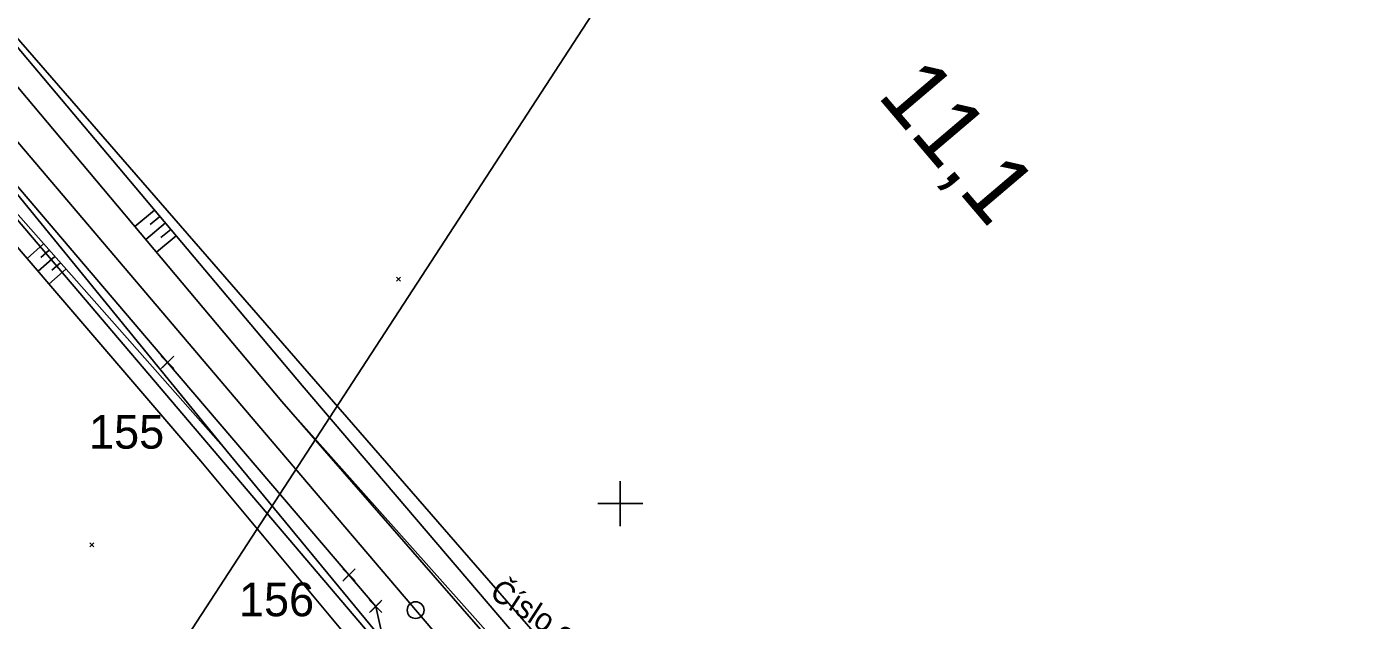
# Model space of a CAD drawing. Extents: x -866402 to -860377, y -1041908 to -1038598.
# Drawn here: x -861452.9 to -861334.7, y -1039810.4 to -1039757.4 of the extents above; entities that cross this region are included whole.
import ezdxf

# ---------------------------------------------------------------- set-up
doc = ezdxf.new("R2010")
doc.units = 0
for name, color, linetype in [('PS 02 trasa', 7, 'Continuous'), ('SZDC', 7, 'Continuous'), ('Vrstva 1', 7, 'Continuous'), ('Vrstva 17', 7, 'Continuous'), ('Vrstva 48', 7, 'Continuous'), ('Vrstva 49', 7, 'Continuous'), ('Vrstva 5', 7, 'Continuous'), ('Vrstva 60', 7, 'Continuous'), ('Vrstva 7', 7, 'Continuous')]:
    doc.layers.add(name, color=color, linetype=linetype)

msp = doc.modelspace()

# ---------------------------------------------------------------- linework, layer by layer
at = {"layer": 'PS 02 trasa'}
msp.add_lwpolyline([(-861456.55, -1039768.41), (-861440.35, -1039787.41), (-861424.18, -1039806.36), (-861421.79, -1039809.17), (-861421, -1039812.67), (-861418.59, -1039815.67), (-861415.65, -1039816.39), (-861407.93, -1039825.45), (-861390.93, -1039845.46), (-861375.91, -1039866.59), (-861371.46, -1039872.13), (-861369.57, -1039870.81), (-861359.3, -1039882.43), (-861343.33, -1039901.51), (-861327.26, -1039920.34), (-861310.79, -1039939.84), (-861294.05, -1039958.32), (-861291.6, -1039960.69), (-861290.58, -1039964.28), (-861287.78, -1039966.46), (-861285.65, -1039966.46), (-861275.08, -1039976.7), (-861256.92, -1039992.44)], dxfattribs=at)
at = {"layer": 'SZDC'}
for points in [[(-861729.85, -1039553), (-861707.85, -1039572.19), (-861683.49, -1039587.43), (-861648.26, -1039601.57), (-861584.91, -1039634.69), (-861543.49, -1039657.42), (-861534.95, -1039665.88), (-861527.09, -1039673.66), (-861519.15, -1039681.53), (-861498.94, -1039705.92), (-861489.43, -1039717.4), (-861392.94, -1039828.48), (-861296.45, -1039939.55), (-861273.55, -1039965.91), (-861261.75, -1039976.4), (-861207.66, -1040016.44)], [(-861236.71, -1040010.09), (-861295.08, -1039961.46), (-861327.14, -1039923.72), (-861355.62, -1039890.18), (-861362.07, -1039906.25), (-861375.91, -1039876.55), (-861379.94, -1039865.44), (-861377.18, -1039864.81), (-861381.07, -1039860.23), (-861505.7, -1039713.51), (-861552.61, -1039669.88), (-861558.17, -1039663.76), (-861561.3, -1039661.32), (-861593.45, -1039638.2), (-861610.89, -1039630.24), (-861649.01, -1039618.14), (-861669.39, -1039610.88), (-861739.98, -1039582.51)]]:
    msp.add_lwpolyline(points, dxfattribs=at)
at = {"layer": 'Vrstva 1'}
for points in [[(-862336.53, -1039294.09), (-861468.88, -1039858.37), (-861317.86, -1039626.16), (-862185.51, -1039061.88)], [(-862185.51, -1039061.88), (-861317.86, -1039626.16), (-861468.88, -1039858.37), (-862336.53, -1039294.09)]]:
    msp.add_lwpolyline(points, close=True, dxfattribs=at)
msp.add_lwpolyline([(-861486.21, -1039729.46), (-861460.57, -1039759.68), (-861432.89, -1039792.27), (-861404.44, -1039825.72), (-861376.92, -1039858.09), (-861369.7, -1039866.59), (-861349.99, -1039889.73), (-861324.27, -1039919.88)], dxfattribs=at)
at = {"layer": 'Vrstva 17'}
msp.add_lwpolyline([(-861316.51, -1039917.26), (-861344.58, -1039884.97), (-861370.45, -1039854.39), (-861399.86, -1039822.88), (-861428.34, -1039789.46), (-861456.44, -1039756.08), (-861482.37, -1039725.82), (-861493.56, -1039713.17)], dxfattribs=at)
at = {"layer": 'Vrstva 48'}
for p, q in [((-861441.51, -1039773.82), (-861443.25, -1039775.28)), ((-861440.54, -1039774.96), (-861442.29, -1039776.43)), ((-861441.03, -1039774.39), (-861441.9, -1039775.12)), ((-861439.58, -1039776.11), (-861441.32, -1039777.58)), ((-861440.06, -1039775.54), (-861440.93, -1039776.27)), ((-861451.39, -1039776.84), (-861452.87, -1039778.15)), ((-861450.89, -1039777.4), (-861451.64, -1039778.06)), ((-861450.39, -1039777.96), (-861451.89, -1039779.28)), ((-861449.9, -1039778.52), (-861450.65, -1039779.19)), ((-861449.4, -1039779.08), (-861450.92, -1039780.42))]:
    msp.add_line(p, q, dxfattribs=at)
at = {"layer": 'Vrstva 49'}
for p, q in [((-861462.67, -1039761.49), (-861435.14, -1039795.21)), ((-861419.94, -1039779.79), (-861419.59, -1039780.15)), ((-861419.94, -1039780.15), (-861419.59, -1039779.79)), ((-861447.26, -1039803.5), (-861446.91, -1039803.85)), ((-861447.26, -1039803.85), (-861446.91, -1039803.5))]:
    msp.add_line(p, q, dxfattribs=at)
for points in [[(-861370.45, -1039854.39), (-861399.86, -1039822.88), (-861428.34, -1039789.46), (-861456.44, -1039756.08), (-861482.37, -1039725.82), (-861493.56, -1039713.17)], [(-861494.71, -1039714.01), (-861483.92, -1039727.3), (-861458.07, -1039757.64), (-861430.16, -1039790.88), (-861401.04, -1039823.61), (-861371.75, -1039855.75)], [(-861465.35, -1039763.57), (-861437.38, -1039796.23), (-861409.91, -1039829.21), (-861382.92, -1039862.52)], [(-861383.02, -1039856.93), (-861408.45, -1039827.61), (-861435.14, -1039795.21), (-861464.05, -1039762.51)], [(-861372.81, -1039856.98), (-861401.37, -1039823.97), (-861430.16, -1039790.88)]]:
    msp.add_lwpolyline(points, dxfattribs=at)
at = {"layer": 'Vrstva 5'}
for p, q in [((-861400, -1039798), (-861400, -1039802)), ((-861402, -1039800), (-861398, -1039800))]:
    msp.add_line(p, q, dxfattribs=at)
at = {"layer": 'Vrstva 60'}
for p, q in [((-861439.9, -1039787.86), (-861440.9, -1039786.86)), ((-861439.9, -1039786.96), (-861440.9, -1039787.96)), ((-861440.8, -1039787.86), (-861439.8, -1039786.86)), ((-861440.8, -1039786.96), (-861439.8, -1039787.96)), ((-861440.35, -1039787.41), (-861440.35, -1039787.41)), ((-861423.73, -1039806.81), (-861424.73, -1039805.81)), ((-861423.73, -1039805.91), (-861424.73, -1039806.91)), ((-861424.63, -1039806.81), (-861423.63, -1039805.81)), ((-861424.63, -1039805.91), (-861423.63, -1039806.91)), ((-861424.18, -1039806.36), (-861424.18, -1039806.36)), ((-861421.34, -1039809.62), (-861422.34, -1039808.62)), ((-861421.34, -1039808.72), (-861422.34, -1039809.72)), ((-861422.24, -1039809.62), (-861421.24, -1039808.62)), ((-861422.24, -1039808.72), (-861421.24, -1039809.72)), ((-861421.79, -1039809.17), (-861421.79, -1039809.17))]:
    msp.add_line(p, q, dxfattribs=at)
at = {"layer": 'Vrstva 7'}
msp.add_circle((-861418.24, -1039809.5), 0.75, dxfattribs=at)

# ---------------------------------------------------------------- texts
at = {"layer": 'Vrstva 1'}
msp.add_text('Číslo ověření:', height=2, rotation=326.9617, dxfattribs=at).set_placement((-861411.76, -1039808.27))
at = {"layer": 'Vrstva 60'}
for s, p in [('155', (-861447.34, -1039795.1)), ('156', (-861433.98, -1039810.05))]:
    msp.add_text(s, height=3, dxfattribs=at).set_placement(p)
at = {"layer": 'Vrstva 7'}
msp.add_text('11,1', height=6, rotation=310.3792, dxfattribs=at).set_placement((-861377.19, -1039763.63))

doc.saveas('drawing.dxf')
